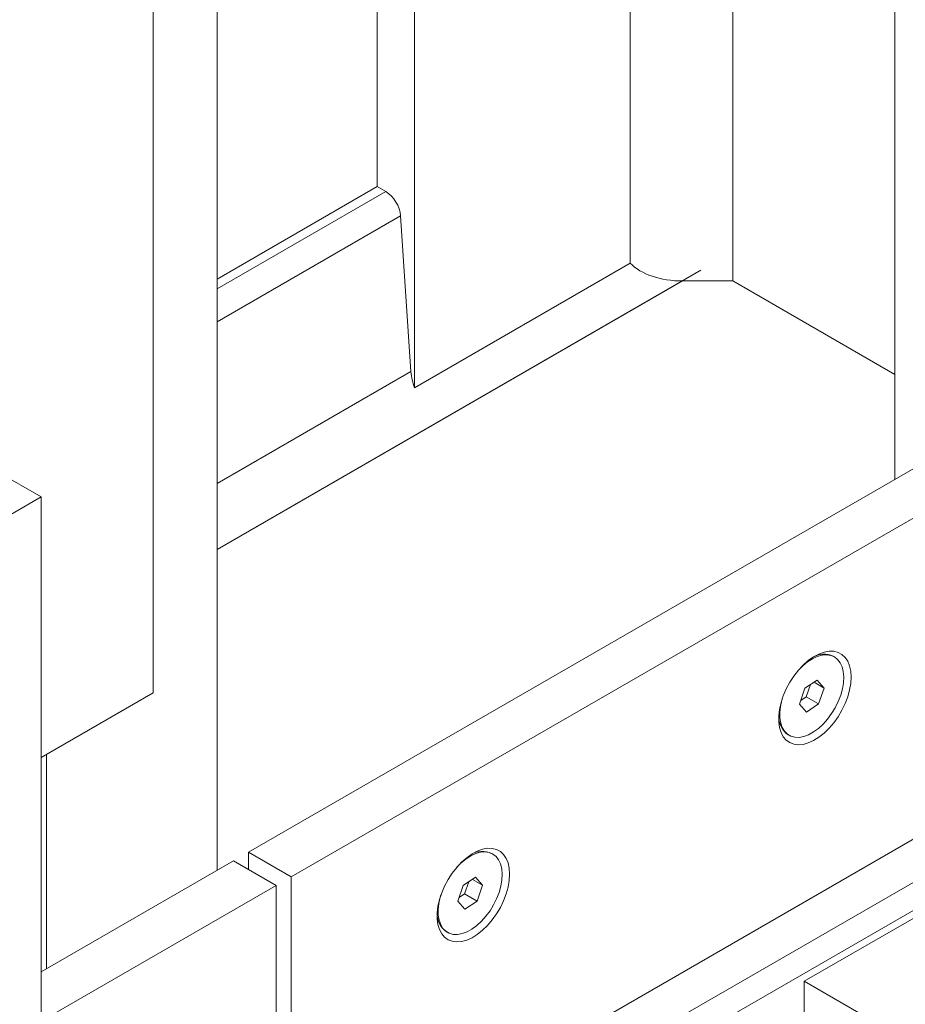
# Model space of a CAD drawing. Header units: millimetres. Extents: x 450 to 25135, y 150 to 17673.
# Tile 381 of 463: x 21971 to 22264, y 10566 to 10892. Entities that reach past the tile are written whole.
import ezdxf

# ---------------------------------------------------------------- set-up
doc = ezdxf.new("R2010")
doc.units = ezdxf.units.MM
doc.linetypes.add('SLD-Centrada-doble', pattern=[12.7, 6.35, -1.27, 1.27, -1.27, 1.27, -1.27])
doc.linetypes.add('SLD-Continua', pattern=[0])
doc.layers.add('OCULTA', color=8, linetype='SLD-Continua')

msp = doc.modelspace()

# ---------------------------------------------------------------- linework, layer by layer
at = {"layer": 'OCULTA', "linetype": 'SLD-Continua', "lineweight": 18, "ltscale": 30}
for p, q in [((22015.29, 11651.4), (22015.29, 10668.96)), ((22261.01, 10739.73), (22261.01, 11076.18)), ((22261.01, 10739.73), (22261.01, 11076.18)), ((22261.01, 10739.73), (22261.01, 11076.18)), ((22101.91, 10770.03), (22101.91, 10984.36)), ((22101.91, 10770.03), (22101.91, 10984.36)), ((22101.91, 10770.03), (22101.91, 10984.36)), ((22089.54, 10836.64), (22089.54, 10977.22)), ((22089.54, 10836.64), (22089.54, 10977.22)), ((22089.54, 10836.64), (22089.54, 10977.22)), ((22036.51, 10610.15), (22036.51, 10946.61)), ((22036.51, 10610.15), (22036.51, 10946.61)), ((22036.51, 10610.15), (22036.51, 10946.61)), ((22036.51, 10610.15), (22036.51, 10946.61)), ((22089.54, 10836.64), (22036.51, 10806.04)), ((22089.54, 10836.64), (22036.51, 10806.04)), ((22089.54, 10836.64), (22036.51, 10806.04)), ((22089.54, 10836.64), (22036.51, 10806.04)), ((22089.54, 10836.64), (22092.32, 10835.04)), ((22089.54, 10836.64), (22092.32, 10835.04)), ((22089.54, 10836.64), (22092.32, 10835.04)), ((22097.26, 10826.93), (22100.69, 10775.4)), ((22097.26, 10826.93), (22100.69, 10775.4)), ((22097.26, 10826.93), (22100.69, 10775.4)), ((22101.91, 10770.03), (22173.33, 10811.25)), ((22101.91, 10770.03), (22173.33, 10811.25)), ((22101.91, 10770.03), (22173.33, 10811.25)), ((22207.27, 10805.39), (22190.62, 10805.39)), ((22207.27, 10805.39), (22190.62, 10805.39)), ((22207.27, 10805.39), (22190.62, 10805.39)), ((22207.27, 10805.39), (22261.01, 10774.37)), ((22207.27, 10805.39), (22261.01, 10774.37)), ((22207.27, 10805.39), (22261.01, 10774.37)), ((21978.17, 10733.87), (21914.53, 10770.6)), ((22304.7, 10764.94), (22046.88, 10616.14)), ((22307.84, 10750.43), (22061.02, 10607.98)), ((21964.03, 10725.71), (21978.17, 10733.87)), ((21978.17, 9835.57), (21978.17, 10733.87)), ((22240.94, 10680.87), (22240.58, 10681.07)), ((22235.23, 10673.15), (22231.16, 10670.47)), ((22234.2, 10672.47), (22237.51, 10670.55)), ((22237.51, 10670.55), (22235.23, 10673.15)), ((21978.17, 10647.54), (22015.29, 10668.96)), ((22231.16, 10670.47), (22229.37, 10665.2)), ((22231.62, 10667.65), (22232.99, 10671.67)), ((22235.72, 10665.28), (22237.51, 10670.55)), ((22229.79, 10666.45), (22231.62, 10667.65)), ((22231.62, 10667.65), (22235.72, 10665.28)), ((22229.37, 10665.2), (22231.65, 10662.61)), ((22231.65, 10662.61), (22235.72, 10665.28)), ((22225.59, 10655.09), (22225.94, 10654.89)), ((21979.94, 10648.56), (21979.94, 10577.51)), ((21979.94, 10648.56), (21979.94, 10577.51)), ((21979.94, 10648.56), (21979.94, 10577.51)), ((21979.94, 10648.56), (21979.94, 10577.51)), ((22283.92, 10630.21), (22013.19, 10473.96)), ((22041.93, 10613.28), (21978.17, 10576.49)), ((22056.07, 10605.12), (22041.93, 10613.28)), ((22061.02, 10607.98), (22046.88, 10616.14)), ((22046.88, 10616.14), (22046.88, 10610.43)), ((22127.8, 10615.57), (22127.45, 10615.78)), ((22061.02, 10607.98), (22061.02, 10501.56)), ((22122.1, 10607.85), (22118.02, 10605.18)), ((22121.06, 10607.17), (22124.38, 10605.26)), ((22124.38, 10605.26), (22122.1, 10607.85)), ((22056.07, 10605.12), (21978.17, 10560.16)), ((22056.07, 10498.71), (22056.07, 10605.12)), ((22118.02, 10605.18), (22116.23, 10599.91)), ((22118.48, 10602.35), (22119.85, 10606.38)), ((22122.58, 10599.99), (22124.38, 10605.26)), ((22286.14, 10605.26), (22230.96, 10573.41)), ((22116.65, 10601.15), (22118.48, 10602.35)), ((22118.48, 10602.35), (22122.58, 10599.99)), ((22116.23, 10599.91), (22118.51, 10597.31)), ((22118.51, 10597.31), (22122.58, 10599.99)), ((22112.45, 10589.79), (22112.8, 10589.59)), ((22230.96, 10573.41), (22287.53, 10540.77)), ((22230.96, 10561.16), (22230.96, 10573.41))]:
    msp.add_line(p, q, dxfattribs=at)
at = {"layer": 'OCULTA', "linetype": 'SLD-Centrada-doble', "lineweight": 18, "ltscale": 30}
for p, q in [((22207.27, 10805.39), (22207.27, 11045.17)), ((22207.27, 10805.39), (22207.27, 11045.17)), ((22207.27, 10805.39), (22207.27, 11045.17)), ((22173.33, 10811.25), (22173.33, 11025.58)), ((22173.33, 10811.25), (22173.33, 11025.58)), ((22173.33, 10811.25), (22173.33, 11025.58)), ((22092.32, 10835.04), (22036.51, 10802.82)), ((22092.32, 10835.04), (22036.51, 10802.82)), ((22092.32, 10835.04), (22036.51, 10802.82)), ((22092.32, 10835.04), (22036.51, 10802.82)), ((22097.26, 10826.93), (22036.51, 10791.87)), ((22097.26, 10826.93), (22036.51, 10791.87)), ((22097.26, 10826.93), (22036.51, 10791.87)), ((22097.26, 10826.93), (22036.51, 10791.87)), ((22196.76, 10808.93), (22036.51, 10716.44)), ((22190.62, 10805.39), (22036.51, 10716.44)), ((22190.62, 10805.39), (22036.51, 10716.44)), ((22190.62, 10805.39), (22036.51, 10716.44)), ((22100.69, 10775.4), (22036.51, 10738.35)), ((22100.69, 10775.4), (22036.51, 10738.35)), ((22100.69, 10775.4), (22036.51, 10738.35)), ((22100.69, 10775.4), (22036.51, 10738.35)), ((22286.14, 10617.21), (22015.29, 10460.89)), ((22286.14, 10607.91), (22015.29, 10451.6))]:
    msp.add_line(p, q, dxfattribs=at)
at = {"layer": 'OCULTA', "linetype": 'SLD-Continua', "lineweight": 18, "ltscale": 30, "flags": 128}
for points in [[(22246.51, 10674.2), (22246.39, 10676.15), (22246, 10677.91), (22245.38, 10679.44), (22244.52, 10680.71), (22243.45, 10681.69), (22242.18, 10682.37), (22240.76, 10682.73), (22239.2, 10682.75), (22237.54, 10682.45), (22235.81, 10681.82), (22234.06, 10680.88), (22232.31, 10679.66), (22230.62, 10678.16), (22229, 10676.44), (22227.5, 10674.52), (22226.16, 10672.45), (22224.99, 10670.26), (22224.02, 10668.01), (22223.27, 10665.75), (22222.77, 10663.52), (22222.51, 10661.36), (22222.51, 10659.34), (22222.77, 10657.48), (22223.27, 10655.83), (22224.02, 10654.43), (22224.99, 10653.3), (22226.16, 10652.46), (22227.5, 10651.94), (22229, 10651.75), (22230.62, 10651.89), (22232.31, 10652.36), (22234.06, 10653.14), (22235.81, 10654.23), (22237.54, 10655.59), (22239.2, 10657.21), (22240.76, 10659.03), (22242.18, 10661.04), (22243.45, 10663.17), (22244.52, 10665.39), (22245.38, 10667.66), (22246, 10669.91), (22246.39, 10672.11), (22246.51, 10674.2)], [(22229.05, 10676.5), (22230.45, 10677.9), (22232.04, 10679.21), (22233.66, 10680.25), (22235.27, 10681), (22236.85, 10681.44), (22238.34, 10681.57), (22239.72, 10681.37), (22240.95, 10680.86), (22242.01, 10680.05), (22242.86, 10678.94), (22243.49, 10677.58), (22243.89, 10675.99), (22244.04, 10674.22), (22243.95, 10672.29), (22243.61, 10670.26), (22243.03, 10668.17), (22242.22, 10666.08), (22241.21, 10664.03), (22240.02, 10662.07), (22238.67, 10660.24), (22237.2, 10658.6), (22235.64, 10657.17), (22234.03, 10655.99), (22232.41, 10655.09), (22230.81, 10654.49), (22229.27, 10654.21), (22227.83, 10654.24), (22226.52, 10654.6), (22225.38, 10655.26), (22224.42, 10656.23), (22223.67, 10657.46), (22223.16, 10658.94), (22222.88, 10660.63), (22222.85, 10662.49), (22223.07, 10664.47), (22223.53, 10666.54), (22223.78, 10667.36)], [(22133.38, 10608.91), (22133.25, 10610.85), (22132.87, 10612.61), (22132.24, 10614.14), (22131.38, 10615.41), (22130.31, 10616.4), (22129.05, 10617.08), (22127.62, 10617.43), (22126.06, 10617.46), (22124.4, 10617.15), (22122.67, 10616.53), (22120.92, 10615.59), (22119.18, 10614.36), (22117.48, 10612.87), (22115.87, 10611.14), (22114.37, 10609.22), (22113.02, 10607.15), (22111.85, 10604.96), (22110.88, 10602.72), (22110.14, 10600.45), (22109.63, 10598.22), (22109.37, 10596.07), (22109.37, 10594.04), (22109.63, 10592.18), (22110.14, 10590.54), (22110.88, 10589.13), (22111.85, 10588), (22113.02, 10587.17), (22114.37, 10586.65), (22115.87, 10586.46), (22117.48, 10586.6), (22119.18, 10587.06), (22120.92, 10587.85), (22122.67, 10588.93), (22124.4, 10590.3), (22126.06, 10591.91), (22127.62, 10593.74), (22129.05, 10595.74), (22130.31, 10597.88), (22131.38, 10600.1), (22132.24, 10602.36), (22132.87, 10604.61), (22133.25, 10606.81), (22133.38, 10608.91)], [(22115.92, 10611.2), (22117.31, 10612.61), (22118.9, 10613.91), (22120.52, 10614.95), (22122.14, 10615.71), (22123.71, 10616.15), (22125.2, 10616.27), (22126.58, 10616.08), (22127.81, 10615.57), (22128.87, 10614.75), (22129.72, 10613.65), (22130.36, 10612.29), (22130.75, 10610.7), (22130.91, 10608.92), (22130.81, 10606.99), (22130.47, 10604.96), (22129.89, 10602.87), (22129.08, 10600.78), (22128.07, 10598.73), (22126.88, 10596.77), (22125.53, 10594.94), (22124.06, 10593.3), (22122.51, 10591.87), (22120.9, 10590.69), (22119.27, 10589.8), (22117.67, 10589.2), (22116.14, 10588.91), (22114.7, 10588.95), (22113.39, 10589.3), (22112.24, 10589.97), (22111.28, 10590.93), (22110.54, 10592.17), (22110.02, 10593.64), (22109.74, 10595.33), (22109.71, 10597.19), (22109.93, 10599.18), (22110.4, 10601.24), (22110.64, 10602.07)]]:
    msp.add_lwpolyline(points, dxfattribs=at)
at = {"layer": 'OCULTA', "linetype": 'SLD-Continua', "lineweight": 18, "ltscale": 900}
for centre, radius, start, end in [((22086.44, 10825.9), 10.87, 5.4266, 57.2156), ((22086.44, 10825.9), 10.87, 5.4266, 57.2156), ((22086.44, 10825.9), 10.87, 5.4266, 57.2156), ((22119.54, 10776.87), 18.91, 184.4767, 201.2145), ((22119.54, 10776.87), 18.91, 184.4767, 201.2145), ((22119.54, 10776.87), 18.91, 184.4767, 201.2145), ((22237.52, 10674.58), 7.18, 64.7649, 121.5459), ((22229.83, 10661.07), 7.33, 179.0691, 234.6554), ((22124.38, 10609.28), 7.18, 64.7649, 121.5459), ((22116.69, 10595.77), 7.33, 179.0691, 234.6554)]:
    msp.add_arc(centre, radius, start, end, dxfattribs=at)
msp.add_ellipse((22190.62, 10816.82), major_axis=(19.8, 0), ratio=0.577453, start_param=3.650665, end_param=4.712389, dxfattribs=at)
msp.add_ellipse((22190.62, 10816.82), major_axis=(19.8, 0), ratio=0.577453, start_param=3.650665, end_param=4.712389, dxfattribs=at)
msp.add_ellipse((22190.62, 10816.82), major_axis=(19.8, 0), ratio=0.577453, start_param=3.650665, end_param=4.712389, dxfattribs=at)

doc.saveas('drawing.dxf')
